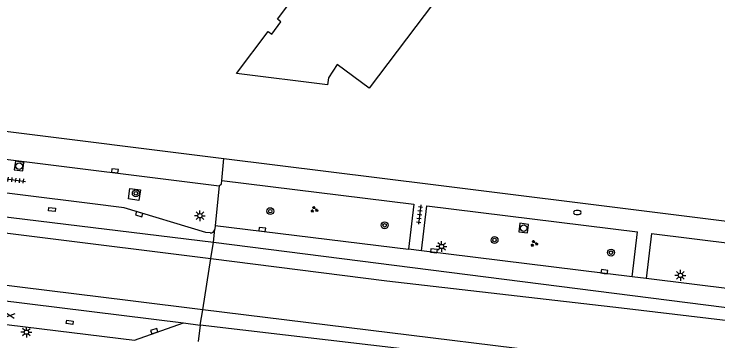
# Model space of a CAD drawing. Extents: x 131000 to 133014, y 396499 to 399001.
# Drawn here: x 132256.6 to 132338.3, y 396930.2 to 396968.2 of the extents above; entities that cross this region are included whole.
import ezdxf

# ---------------------------------------------------------------- set-up
doc = ezdxf.new("R2010")
doc.units = 0
for name, color, linetype in [('gg-bbg-hoofdgebouw', 7, 'Continuous'), ('gg-knt-verharding', 7, 'Continuous'), ('gg-knt-verharding nz', 7, 'Continuous'), ('gt-grn-weggrens', 7, 'Continuous'), ('gt-symb-boom', 7, 'Continuous'), ('gt-symb-brandkraan', 7, 'Continuous'), ('gt-symb-gesloten verharding', 7, 'Continuous'), ('gt-symb-groenvak', 7, 'Continuous'), ('gt-symb-kolk', 7, 'Continuous'), ('gt-symb-kolk center center', 7, 'Continuous'), ('gt-symb-lichtmast', 7, 'Continuous'), ('gt-symb-rioolschacht', 7, 'Continuous'), ('gt-symb-tegel verharding', 7, 'Continuous')]:
    doc.layers.add(name, color=color, linetype=linetype)

# ---------------------------------------------------------------- blocks, each defined once
blk = doc.blocks.new('gt0-TEG1')
at = {"layer": 'gt-symb-tegel verharding'}
for p, q in [((-1.125, 0), (1.125, 0)), ((-0.9, -0.25), (-0.9, 0.25)), ((-0.45, -0.25), (-0.45, 0.25)), ((0, -0.25), (0, 0.25)), ((0.45, -0.25), (0.45, 0.25)), ((0.9, -0.25), (0.9, 0.25))]:
    blk.add_line(p, q, dxfattribs=at)
blk = doc.blocks.new('gt0-RS')
at = {"layer": 'gt-symb-rioolschacht'}
blk.add_lwpolyline([(-0.5, -0.5), (0.5, -0.5), (0.5, 0.5), (-0.5, 0.5)], close=True, dxfattribs=at)
blk.add_circle((0, 0), 0.375, dxfattribs=at)
blk = doc.blocks.new('gt0-BOOM')
at = {"layer": 'gt-symb-boom'}
for radius in [0.4, 0.2]:
    blk.add_circle((0, 0), radius, dxfattribs=at)
blk = doc.blocks.new('gt0-KOLK')
at = {"layer": 'gt-symb-kolk'}
blk.add_lwpolyline([(0, 0), (0.375, 0), (0.375, 0.4), (-0.375, 0.4), (-0.375, 0), (0, 0)], dxfattribs=at)
blk = doc.blocks.new('gt0-GRVAK')
at = {"layer": 'gt-symb-groenvak'}
for p, q in [((-0.11, 0.189), (-0.228, 0.24)), ((-0.182, 0.153), (0.088, 0.153)), ((-0.091, 0.211), (-0.156, 0.322)), ((-0.047, 0.214), (-0.047, 0.393)), ((-0.004, 0.211), (0.061, 0.322)), ((0.015, 0.189), (0.133, 0.24)), ((0.262, -0.052), (0.197, 0.059)), ((0.305, -0.049), (0.305, 0.13)), ((0.349, -0.052), (0.414, 0.059)), ((-0.245, -0.228), (-0.363, -0.177)), ((-0.318, -0.264), (-0.047, -0.264)), ((-0.226, -0.206), (-0.291, -0.095)), ((-0.183, -0.203), (-0.183, -0.024)), ((-0.139, -0.206), (-0.074, -0.095)), ((-0.12, -0.228), (-0.002, -0.177)), ((0.243, -0.074), (0.125, -0.023)), ((0.17, -0.11), (0.441, -0.11)), ((0.368, -0.074), (0.486, -0.023))]:
    blk.add_line(p, q, dxfattribs=at)
blk = doc.blocks.new('gt0-BR')
at = {"layer": 'gt-symb-brandkraan'}
for centre, radius, start, end in [((-0.244, 0), 0.206, 107.56694, 252.43307), ((0.599, -2.664), 3, 106.89205, 107.56694), ((0, -0.691), 0.938, 73.10799, 106.89205), ((-0.599, -2.664), 3, 72.43309, 73.10799), ((0.244, 0), 0.206, 287.56695, 72.43309), ((0.599, 2.664), 3, 252.43307, 253.10797), ((0, 0.691), 0.938, 253.10797, 286.89206), ((-0.599, 2.664), 3, 286.89206, 287.56695)]:
    blk.add_arc(centre, radius, start, end, dxfattribs=at)
blk = doc.blocks.new('gt0-LMAST')
at = {"layer": 'gt-symb-lichtmast'}
for p, q in [((-0.182, 0.173), (-0.447, 0.438)), ((-0.005, 0.246), (-0.005, 0.621)), ((0.172, 0.173), (0.437, 0.438)), ((-0.255, -0.004), (-0.63, -0.004)), ((-0.182, -0.181), (-0.447, -0.446)), ((-0.005, -0.254), (-0.005, -0.629)), ((0.437, -0.446), (0.172, -0.181)), ((0.245, -0.004), (0.62, -0.004))]:
    blk.add_line(p, q, dxfattribs=at)
blk.add_circle((-0.005, -0.004), 0.25, dxfattribs=at)
blk = doc.blocks.new('gt0-KOLKCC')
at = {"layer": 'gt-symb-kolk center center'}
blk.add_lwpolyline([(-0.375, 0.2), (0.375, 0.2), (0.375, -0.2), (-0.375, -0.2)], close=True, dxfattribs=at)
blk = doc.blocks.new('gt0-GESVH1')
at = {"layer": 'gt-symb-gesloten verharding'}
for p, q in [((-0.992, -0.261), (0.008, 0.239)), ((0.008, -0.261), (-0.992, 0.239)), ((0.008, 0.239), (1.008, -0.261)), ((1.008, 0.239), (0.008, -0.261))]:
    blk.add_line(p, q, dxfattribs=at)

msp = doc.modelspace()

# ---------------------------------------------------------------- linework, layer by layer
at = {"layer": 'gg-bbg-hoofdgebouw'}
msp.add_lwpolyline([(132320.3, 396989.4), (132297.82, 396959.58), (132294.08, 396962.34), (132293.07, 396960.79), (132292.97, 396959.96), (132282.4, 396961.28), (132286.08, 396966.17), (132286.49, 396965.86), (132287.57, 396967.3), (132287.16, 396967.61), (132303.1, 396988.884), (132285.73, 396991.013), (132286.39, 396996.393), (132282.923, 396996.818)], dxfattribs=at)
at = {"layer": 'gg-knt-verharding'}
for p, q in [((132164.294, 396965.913), (132280.94, 396951.433)), ((132232.112, 396954.242), (132280.414, 396948.263)), ((132280.698, 396948.853), (132303.003, 396946.1)), ((132280.414, 396948.263), (132279.938, 396943.656)), ((132303.003, 396946.1), (132302.373, 396940.885)), ((132303.882, 396940.701), (132304.502, 396945.915)), ((132304.502, 396945.915), (132328.943, 396942.901)), ((132279.938, 396943.656), (132279.893, 396943.215)), ((132279.938, 396943.656), (132302.373, 396940.885)), ((132328.32, 396937.684), (132328.943, 396942.901)), ((132330.579, 396942.699), (132329.936, 396937.484)), ((132330.579, 396942.699), (132357.628, 396939.364)), ((132303.882, 396940.701), (132302.373, 396940.885)), ((132328.32, 396937.684), (132303.882, 396940.701)), ((132329.936, 396937.484), (132328.32, 396937.684)), ((132357.019, 396934.14), (132329.936, 396937.484)), ((132276.247, 396932.347), (132278.204, 396932.066)), ((132278.204, 396932.066), (132277.962, 396930.156))]:
    msp.add_line(p, q, dxfattribs=at)
for points in [[(132280.94, 396951.433), (132305.21, 396948.42), (132357.915, 396941.828)], [(132265.402, 396946.179), (132242.654, 396949.009), (132236.771, 396946.96)], [(132280.414, 396948.263), (132280.664, 396948.49), (132280.698, 396948.853)], [(132269.877, 396946.724), (132270.042, 396947.943), (132271.251, 396947.78), (132271.087, 396946.561), (132269.877, 396946.724)], [(132279.344, 396942.772), (132278.861, 396942.831), (132269.365, 396945.692), (132265.402, 396946.179)], [(132236.177, 396937.253), (132246.804, 396933.247), (132270.567, 396930.316), (132276.247, 396932.347)]]:
    msp.add_lwpolyline(points, dxfattribs=at)
msp.add_arc((132279.379, 396943.29), 0.519, 266.12825, 351.67337, dxfattribs=at)
at = {"layer": 'gg-knt-verharding nz'}
for p, q in [((132236.771, 396946.96), (132279.736, 396941.691)), ((132279.736, 396941.691), (132279.893, 396943.215)), ((132236.177, 396937.253), (132276.247, 396932.347))]:
    msp.add_line(p, q, dxfattribs=at)
for points in [[(132119.774, 396961.749), (132139.1, 396957.545), (132154.318, 396955.472), (132179.514, 396952.178), (132193.884, 396951.011), (132200.088, 396950.481), (132201.752, 396950.207), (132212.419, 396948.205), (132259.292, 396942.344), (132279.435, 396939.801)], [(132278.489, 396933.854), (132270.095, 396934.888), (132241.554, 396938.434), (132212.747, 396941.99), (132205.808, 396942.432), (132199.042, 396943.029), (132187.78, 396945.046), (132161.719, 396948.372), (132138.44, 396950.788), (132127.438, 396951.34), (132123.299, 396951.437), (132120.291, 396951.146), (132118.269, 396950.664)], [(132279.736, 396941.691), (132397.944, 396926.639), (132419.53, 396926.45)], [(132279.435, 396939.801), (132299.832, 396937.227), (132327.089, 396934.092), (132344.983, 396931.941), (132358.176, 396930.26), (132373.316, 396928.542), (132397.523, 396925.513)], [(132453.151, 396908.396), (132429.719, 396913.345), (132415.221, 396916.074), (132399.245, 396918.985), (132278.489, 396933.854)], [(132434.374, 396910.855), (132409.075, 396915.662), (132396.367, 396917.473), (132347.96, 396923.621), (132307.891, 396928.599), (132278.204, 396932.066)]]:
    msp.add_lwpolyline(points, dxfattribs=at)
at = {"layer": 'gt-grn-weggrens'}
for p, q in [((132280.698, 396948.853), (132280.94, 396951.433)), ((132279.435, 396939.801), (132279.736, 396941.691)), ((132278.489, 396933.854), (132279.435, 396939.801)), ((132278.204, 396932.066), (132278.489, 396933.854))]:
    msp.add_line(p, q, dxfattribs=at)

# ---------------------------------------------------------------- block references
at = {"layer": 'gt-symb-boom'}
msp.add_blockref('gt0-BOOM', (132270.725, 396947.374), dxfattribs=at)
at = {"layer": 'gt-symb-boom', "rotation": 90}
for p in [(132286.323, 396945.307), (132299.597, 396943.665), (132312.348, 396941.952), (132325.87, 396940.49)]:
    msp.add_blockref('gt0-BOOM', p, dxfattribs=at)
at = {"layer": 'gt-symb-brandkraan'}
msp.add_blockref('gt0-BR', (132321.947, 396945.154), dxfattribs=at)
at = {"layer": 'gt-symb-gesloten verharding', "rotation": -7.004259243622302}
msp.add_blockref('gt0-GESVH1', (132255.653, 396933.268), dxfattribs=at)
at = {"layer": 'gt-symb-groenvak', "rotation": -7.068140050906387}
msp.add_blockref('gt0-GRVAK', (132291.423, 396945.482), dxfattribs=at)
at = {"layer": 'gt-symb-groenvak'}
msp.add_blockref('gt0-GRVAK', (132316.927, 396941.555), dxfattribs=at)
at = {"layer": 'gt-symb-kolk'}
for p, rotation in [((132268.277, 396949.796), -6.66296363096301), ((132271.159, 396945.15), 163.2443341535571), ((132285.375, 396942.966), -6.257933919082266), ((132305.295, 396940.502), -7.181878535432), ((132325.065, 396938.076), -7.530253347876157), ((132272.923, 396931.175), 19.08724450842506)]:
    msp.add_blockref('gt0-KOLK', p, dxfattribs=dict(at, rotation=rotation))
at = {"layer": 'gt-symb-kolk center center'}
for p, rotation in [((132260.992, 396945.492), -5.51097695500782), ((132263.058, 396932.407), 171.25383773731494)]:
    msp.add_blockref('gt0-KOLKCC', p, dxfattribs=dict(at, rotation=rotation))
at = {"layer": 'gt-symb-lichtmast'}
for p in [(132278.161, 396944.78), (132306.213, 396941.207), (132333.92, 396937.856), (132258.025, 396931.257)]:
    msp.add_blockref('gt0-LMAST', p, dxfattribs=at)
at = {"layer": 'gt-symb-rioolschacht'}
for p, rotation in [((132257.18, 396950.538), 172.8749836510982), ((132315.733, 396943.336), -6.94741065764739)]:
    msp.add_blockref('gt0-RS', p, dxfattribs=dict(at, rotation=rotation))
at = {"layer": 'gt-symb-tegel verharding'}
for p, rotation in [((132256.804, 396948.904), -7.068140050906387), ((132303.651, 396944.918), -96.83367234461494)]:
    msp.add_blockref('gt0-TEG1', p, dxfattribs=dict(at, rotation=rotation))

doc.saveas('drawing.dxf')
